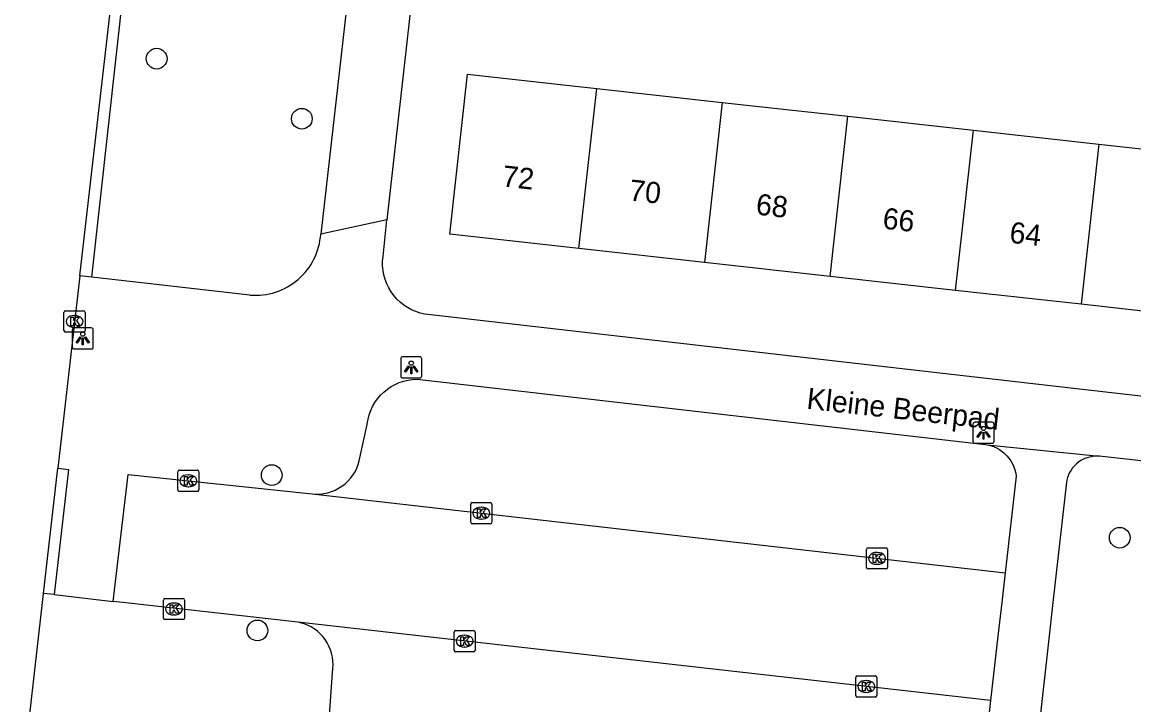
# Model space of a CAD drawing. Extents: x 161928 to 163055, y 386475 to 387428.
# Drawn here: x 162418.5 to 162471, y 387245.2 to 387277.4 of the extents above; entities that cross this region are included whole.
import ezdxf

# ---------------------------------------------------------------- set-up
doc = ezdxf.new("R2010")
doc.units = 0
for name, color, linetype in [('IMGEO_Boom', 7, 'Continuous'), ('IMGEO_Kolk', 7, 'Continuous'), ('IMGEO_Lichtpunt', 7, 'Continuous'), ('IMGEO_Muur', 7, 'Continuous'), ('IMGEO_Openbare_ruimte_label', 7, 'Continuous'), ('IMGEO_Pand', 7, 'Continuous'), ('IMGEO_Pand_nummerreeks', 7, 'Continuous'), ('IMGEO_Rijbaan_lokaal_open', 7, 'Continuous'), ('IMGEO_Voetpad_open', 7, 'Continuous')]:
    doc.layers.add(name, color=color, linetype=linetype)

msp = doc.modelspace()

# ---------------------------------------------------------------- linework, layer by layer
at = {"layer": 'IMGEO_Boom'}
for centre in [(162424.817, 387275.704), (162431.676, 387272.864), (162430.254, 387256.018), (162470.323, 387253.06), (162429.577, 387248.674)]:
    msp.add_circle(centre, 0.489, dxfattribs=at)
at = {"layer": 'IMGEO_Kolk'}
for p, q in [((162420.437, 387262.856), (162420.437, 387263.708)), ((162420.512, 387263.782), (162421.364, 387263.782)), ((162421.438, 387263.708), (162421.438, 387262.856)), ((162420.925, 387263.562), (162420.95, 387263.562)), ((162421.364, 387262.782), (162420.512, 387262.782)), ((162420.948, 387263.002), (162420.923, 387263.002)), ((162425.889, 387256.25), (162426.741, 387256.25)), ((162425.814, 387255.324), (162425.814, 387256.176)), ((162426.302, 387256.03), (162426.327, 387256.03)), ((162426.815, 387256.176), (162426.815, 387255.324)), ((162426.741, 387255.25), (162425.889, 387255.25)), ((162426.325, 387255.47), (162426.3, 387255.47)), ((162439.731, 387254.716), (162440.583, 387254.716)), ((162439.656, 387253.79), (162439.656, 387254.642)), ((162440.144, 387254.496), (162440.169, 387254.496)), ((162440.657, 387254.642), (162440.657, 387253.79)), ((162440.583, 387253.716), (162439.731, 387253.716)), ((162440.167, 387253.936), (162440.142, 387253.936)), ((162458.431, 387252.582), (162459.283, 387252.582)), ((162458.356, 387251.656), (162458.356, 387252.508)), ((162458.844, 387252.362), (162458.869, 387252.362)), ((162459.357, 387252.508), (162459.357, 387251.656)), ((162459.283, 387251.582), (162458.431, 387251.582)), ((162458.867, 387251.802), (162458.842, 387251.802)), ((162425.133, 387249.262), (162425.133, 387250.114)), ((162425.208, 387250.188), (162426.06, 387250.188)), ((162425.621, 387249.968), (162425.646, 387249.968)), ((162426.134, 387250.114), (162426.134, 387249.262)), ((162425.644, 387249.408), (162425.619, 387249.408)), ((162426.06, 387249.188), (162425.208, 387249.188)), ((162438.868, 387247.744), (162438.868, 387248.596)), ((162438.943, 387248.67), (162439.795, 387248.67)), ((162439.356, 387248.45), (162439.381, 387248.45)), ((162439.869, 387248.596), (162439.869, 387247.744)), ((162439.379, 387247.89), (162439.354, 387247.89)), ((162439.795, 387247.67), (162438.943, 387247.67)), ((162457.848, 387245.601), (162457.848, 387246.453)), ((162457.923, 387246.527), (162458.775, 387246.527)), ((162458.336, 387246.307), (162458.361, 387246.307)), ((162458.849, 387246.453), (162458.849, 387245.601)), ((162458.359, 387245.747), (162458.334, 387245.747)), ((162458.775, 387245.527), (162457.923, 387245.527))]:
    msp.add_line(p, q, dxfattribs=at)
for points in [[(162420.437, 387262.856), (162420.437, 387263.708)], [(162420.512, 387263.782), (162421.364, 387263.782)], [(162421.438, 387263.708), (162421.438, 387262.856)], [(162420.758, 387263.482), (162420.881, 387263.482), (162420.881, 387263.331), (162421.011, 387263.482), (162421.175, 387263.482), (162421.029, 387263.331), (162421.182, 387263.082), (162421.03, 387263.082), (162420.945, 387263.246), (162420.881, 387263.179), (162420.881, 387263.082), (162420.758, 387263.082), (162420.758, 387263.482)], [(162421.364, 387262.782), (162420.512, 387262.782)], [(162425.889, 387256.25), (162426.741, 387256.25)], [(162425.814, 387255.324), (162425.814, 387256.176)], [(162426.135, 387255.95), (162426.258, 387255.95), (162426.258, 387255.799), (162426.388, 387255.95), (162426.552, 387255.95), (162426.406, 387255.799), (162426.559, 387255.55), (162426.407, 387255.55), (162426.322, 387255.714), (162426.258, 387255.647), (162426.258, 387255.55), (162426.135, 387255.55), (162426.135, 387255.95)], [(162426.815, 387256.176), (162426.815, 387255.324)], [(162426.741, 387255.25), (162425.889, 387255.25)], [(162439.731, 387254.716), (162440.583, 387254.716)], [(162439.656, 387253.79), (162439.656, 387254.642)], [(162439.977, 387254.416), (162440.1, 387254.416), (162440.1, 387254.265), (162440.23, 387254.416), (162440.394, 387254.416), (162440.248, 387254.265), (162440.401, 387254.016), (162440.249, 387254.016), (162440.164, 387254.18), (162440.1, 387254.113), (162440.1, 387254.016), (162439.977, 387254.016), (162439.977, 387254.416)], [(162440.657, 387254.642), (162440.657, 387253.79)], [(162440.583, 387253.716), (162439.731, 387253.716)], [(162458.431, 387252.582), (162459.283, 387252.582)], [(162458.356, 387251.656), (162458.356, 387252.508)], [(162458.677, 387252.282), (162458.8, 387252.282), (162458.8, 387252.131), (162458.93, 387252.282), (162459.094, 387252.282), (162458.948, 387252.131), (162459.101, 387251.882), (162458.949, 387251.882), (162458.864, 387252.046), (162458.8, 387251.979), (162458.8, 387251.882), (162458.677, 387251.882), (162458.677, 387252.282)], [(162459.357, 387252.508), (162459.357, 387251.656)], [(162459.283, 387251.582), (162458.431, 387251.582)], [(162425.133, 387249.262), (162425.133, 387250.114)], [(162425.208, 387250.188), (162426.06, 387250.188)], [(162426.134, 387250.114), (162426.134, 387249.262)], [(162425.454, 387249.888), (162425.577, 387249.888), (162425.577, 387249.737), (162425.707, 387249.888), (162425.871, 387249.888), (162425.725, 387249.737), (162425.878, 387249.488), (162425.726, 387249.488), (162425.641, 387249.652), (162425.577, 387249.585), (162425.577, 387249.488), (162425.454, 387249.488), (162425.454, 387249.888)], [(162426.06, 387249.188), (162425.208, 387249.188)], [(162438.868, 387247.744), (162438.868, 387248.596)], [(162438.943, 387248.67), (162439.795, 387248.67)], [(162439.189, 387248.37), (162439.312, 387248.37), (162439.312, 387248.219), (162439.442, 387248.37), (162439.606, 387248.37), (162439.46, 387248.219), (162439.613, 387247.97), (162439.461, 387247.97), (162439.376, 387248.134), (162439.312, 387248.067), (162439.312, 387247.97), (162439.189, 387247.97), (162439.189, 387248.37)], [(162439.869, 387248.596), (162439.869, 387247.744)], [(162439.795, 387247.67), (162438.943, 387247.67)], [(162457.848, 387245.601), (162457.848, 387246.453)], [(162457.923, 387246.527), (162458.775, 387246.527)], [(162458.849, 387246.453), (162458.849, 387245.601)], [(162458.169, 387246.227), (162458.292, 387246.227), (162458.292, 387246.076), (162458.422, 387246.227), (162458.586, 387246.227), (162458.44, 387246.076), (162458.593, 387245.827), (162458.441, 387245.827), (162458.356, 387245.991), (162458.292, 387245.924), (162458.292, 387245.827), (162458.169, 387245.827), (162458.169, 387246.227)], [(162458.775, 387245.527), (162457.923, 387245.527)]]:
    msp.add_lwpolyline(points, dxfattribs=at)
for centre, start, end in [((162420.514, 387263.706), 91.552, 178.448), ((162420.514, 387263.706), 91.552, 178.448), ((162421.362, 387263.706), 1.552, 88.448), ((162421.362, 387263.706), 1.552, 88.448), ((162420.514, 387262.858), 181.552, 268.448), ((162420.514, 387262.858), 181.552, 268.448), ((162421.362, 387262.858), 271.552, 358.448), ((162421.362, 387262.858), 271.552, 358.448), ((162425.891, 387256.174), 91.552, 178.448), ((162425.891, 387256.174), 91.552, 178.448), ((162426.739, 387256.174), 1.552, 88.448), ((162426.739, 387256.174), 1.552, 88.448), ((162425.891, 387255.326), 181.552, 268.448), ((162425.891, 387255.326), 181.552, 268.448), ((162426.739, 387255.326), 271.552, 358.448), ((162426.739, 387255.326), 271.552, 358.448), ((162439.733, 387254.64), 91.552, 178.448), ((162439.733, 387254.64), 91.552, 178.448), ((162440.581, 387254.64), 1.552, 88.448), ((162440.581, 387254.64), 1.552, 88.448), ((162439.733, 387253.792), 181.552, 268.448), ((162439.733, 387253.792), 181.552, 268.448), ((162440.581, 387253.792), 271.552, 358.448), ((162440.581, 387253.792), 271.552, 358.448), ((162458.433, 387252.506), 91.552, 178.448), ((162458.433, 387252.506), 91.552, 178.448), ((162459.281, 387252.506), 1.552, 88.448), ((162459.281, 387252.506), 1.552, 88.448), ((162458.433, 387251.658), 181.552, 268.448), ((162458.433, 387251.658), 181.552, 268.448), ((162459.281, 387251.658), 271.552, 358.448), ((162459.281, 387251.658), 271.552, 358.448), ((162425.21, 387250.112), 91.552, 178.448), ((162425.21, 387250.112), 91.552, 178.448), ((162426.058, 387250.112), 1.552, 88.448), ((162426.058, 387250.112), 1.552, 88.448), ((162425.21, 387249.264), 181.552, 268.448), ((162425.21, 387249.264), 181.552, 268.448), ((162426.058, 387249.264), 271.552, 358.448), ((162426.058, 387249.264), 271.552, 358.448), ((162438.945, 387248.594), 91.552, 178.448), ((162438.945, 387248.594), 91.552, 178.448), ((162439.793, 387248.594), 1.552, 88.448), ((162439.793, 387248.594), 1.552, 88.448), ((162438.945, 387247.746), 181.552, 268.448), ((162438.945, 387247.746), 181.552, 268.448), ((162439.793, 387247.746), 271.552, 358.448), ((162439.793, 387247.746), 271.552, 358.448), ((162457.925, 387246.451), 91.552, 178.448), ((162457.925, 387246.451), 91.552, 178.448), ((162458.773, 387246.451), 1.552, 88.448), ((162458.773, 387246.451), 1.552, 88.448), ((162457.925, 387245.603), 181.552, 268.448), ((162457.925, 387245.603), 181.552, 268.448), ((162458.773, 387245.603), 271.552, 358.448), ((162458.773, 387245.603), 271.552, 358.448)]:
    msp.add_arc(centre, 0.0765, start, end, dxfattribs=at)
for centre, major_axis, ratio, start_param, end_param in [((162420.924, 387263.282), (-0.387, 0.002), 0.722429, 4.712389, 7.853982), ((162420.949, 387263.282), (-0.39, 0.002), 0.717154, 1.570796, 4.712389), ((162426.301, 387255.75), (-0.387, 0.002), 0.722429, 4.712389, 7.853982), ((162426.326, 387255.75), (-0.39, 0.002), 0.717154, 1.570796, 4.712389), ((162440.143, 387254.216), (-0.387, 0.002), 0.722429, 4.712389, 7.853982), ((162440.168, 387254.216), (-0.39, 0.002), 0.717154, 1.570796, 4.712389), ((162458.843, 387252.082), (-0.387, 0.002), 0.722429, 4.712389, 7.853982), ((162458.868, 387252.082), (-0.39, 0.002), 0.717154, 1.570796, 4.712389), ((162425.62, 387249.688), (-0.387, 0.002), 0.722429, 4.712389, 7.853982), ((162425.645, 387249.688), (-0.39, 0.002), 0.717154, 1.570796, 4.712389), ((162439.355, 387248.17), (-0.387, 0.002), 0.722429, 4.712389, 7.853982), ((162439.38, 387248.17), (-0.39, 0.002), 0.717154, 1.570796, 4.712389), ((162458.335, 387246.027), (-0.387, 0.002), 0.722429, 4.712389, 7.853982), ((162458.36, 387246.027), (-0.39, 0.002), 0.717154, 1.570796, 4.712389)]:
    msp.add_ellipse(centre, major_axis=major_axis, ratio=ratio, start_param=start_param, end_param=end_param, dxfattribs=at)
at = {"layer": 'IMGEO_Lichtpunt'}
for p, q in [((162420.828, 387262.884), (162420.828, 387262.077)), ((162420.828, 387262.884), (162420.828, 387262.077)), ((162421.73, 387262.979), (162420.922, 387262.979)), ((162421.73, 387262.979), (162420.922, 387262.979)), ((162421.824, 387262.077), (162421.824, 387262.884)), ((162421.824, 387262.077), (162421.824, 387262.884)), ((162420.922, 387261.983), (162421.73, 387261.983)), ((162420.922, 387261.983), (162421.73, 387261.983)), ((162436.348, 387261.514), (162436.348, 387260.707)), ((162436.348, 387261.514), (162436.348, 387260.707)), ((162437.25, 387261.609), (162436.442, 387261.609)), ((162437.25, 387261.609), (162436.442, 387261.609)), ((162437.344, 387260.707), (162437.344, 387261.514)), ((162437.344, 387260.707), (162437.344, 387261.514)), ((162436.442, 387260.613), (162437.25, 387260.613)), ((162436.442, 387260.613), (162437.25, 387260.613)), ((162463.387, 387258.423), (162463.387, 387257.616)), ((162463.387, 387258.423), (162463.387, 387257.616)), ((162464.289, 387258.518), (162463.481, 387258.518)), ((162464.289, 387258.518), (162463.481, 387258.518)), ((162464.383, 387257.616), (162464.383, 387258.423)), ((162464.383, 387257.616), (162464.383, 387258.423)), ((162463.481, 387257.522), (162464.289, 387257.522)), ((162463.481, 387257.522), (162464.289, 387257.522))]:
    msp.add_line(p, q, dxfattribs=at)
for points in [[(162421.202, 387262.548), (162421.241, 387262.52), (162421.053, 387262.258), (162421.015, 387262.285), (162421.202, 387262.548)], [(162421.414, 387262.52), (162421.452, 387262.547), (162421.639, 387262.285), (162421.6, 387262.257), (162421.414, 387262.52)], [(162421.304, 387262.5), (162421.351, 387262.5), (162421.351, 387262.178), (162421.304, 387262.178), (162421.304, 387262.5)], [(162436.722, 387261.178), (162436.761, 387261.15), (162436.573, 387260.888), (162436.535, 387260.915), (162436.722, 387261.178)], [(162436.824, 387261.13), (162436.871, 387261.13), (162436.871, 387260.808), (162436.824, 387260.808), (162436.824, 387261.13)], [(162436.934, 387261.15), (162436.972, 387261.177), (162437.159, 387260.915), (162437.12, 387260.887), (162436.934, 387261.15)], [(162463.761, 387258.087), (162463.8, 387258.059), (162463.612, 387257.797), (162463.574, 387257.824), (162463.761, 387258.087)], [(162463.863, 387258.039), (162463.91, 387258.039), (162463.91, 387257.717), (162463.863, 387257.717), (162463.863, 387258.039)], [(162463.973, 387258.059), (162464.011, 387258.086), (162464.198, 387257.824), (162464.159, 387257.796), (162463.973, 387258.059)]]:
    msp.add_lwpolyline(points, dxfattribs=at)
for centre in [(162421.327, 387262.682), (162436.847, 387261.312), (162463.886, 387258.221)]:
    msp.add_circle(centre, 0.0994, dxfattribs=at)
for centre, start, end in [((162420.922, 387262.884), 90, 180), ((162420.922, 387262.884), 90, 180), ((162421.73, 387262.884), 0, 90), ((162421.73, 387262.884), 0, 90), ((162420.922, 387262.077), 180, 270), ((162420.922, 387262.077), 180, 270), ((162421.73, 387262.077), 270, 0), ((162421.73, 387262.077), 270, 360), ((162436.442, 387261.514), 90, 180), ((162436.442, 387261.514), 90, 180), ((162437.25, 387261.514), 0, 90), ((162437.25, 387261.514), 0, 90), ((162436.442, 387260.707), 180, 270), ((162436.442, 387260.707), 180, 270), ((162437.25, 387260.707), 270, 0), ((162437.25, 387260.707), 270, 360), ((162463.481, 387258.423), 90, 180), ((162463.481, 387258.423), 90, 180), ((162464.289, 387258.423), 0, 90), ((162464.289, 387258.423), 0, 90), ((162463.481, 387257.616), 180, 270), ((162463.481, 387257.616), 180, 270), ((162464.289, 387257.616), 270, 0), ((162464.289, 387257.616), 270, 360)]:
    msp.add_arc(centre, 0.0946, start, end, dxfattribs=at)
at = {"layer": 'IMGEO_Muur'}
msp.add_lwpolyline([(162437.838, 387287.13), (162435.697, 387268.079)], dxfattribs=at)
at = {"layer": 'IMGEO_Pand'}
for points in [[(162444.768, 387266.729), (162438.662, 387267.408), (162439.503, 387274.975), (162444.473, 387274.423), (162445.609, 387274.297)], [(162444.768, 387266.729), (162445.609, 387274.297)], [(162445.609, 387274.297), (162451.542, 387273.637)], [(162451.542, 387273.637), (162450.701, 387266.07)], [(162451.542, 387273.637), (162457.476, 387272.978)], [(162456.635, 387265.411), (162457.476, 387272.978)], [(162457.476, 387272.978), (162463.409, 387272.319)], [(162462.568, 387264.751), (162463.409, 387272.319)], [(162463.409, 387272.319), (162469.342, 387271.659)], [(162469.342, 387271.659), (162468.501, 387264.092)], [(162469.342, 387271.659), (162475.481, 387270.977)], [(162450.701, 387266.07), (162444.768, 387266.729)], [(162456.635, 387265.411), (162450.701, 387266.07)], [(162462.568, 387264.751), (162456.635, 387265.411)], [(162468.501, 387264.092), (162462.568, 387264.751)], [(162474.77, 387264.856), (162474.609, 387263.413), (162468.501, 387264.092)]]:
    msp.add_lwpolyline(points, dxfattribs=at)
at = {"layer": 'IMGEO_Rijbaan_lokaal_open'}
for points in [[(162421.194, 387265.432), (162424.359, 387292.977)], [(162421.194, 387265.432), (162420.149, 387256.339)], [(162419.473, 387250.429), (162420.149, 387256.339)], [(162422.766, 387250.051), (162423.463, 387256.053), (162432.164, 387255.127)], [(162432.164, 387255.127), (162464.909, 387251.391)], [(162464.909, 387251.391), (162464.75, 387250), (162464.567, 387248.404), (162464.219, 387245.366)], [(162418.465, 387241.521), (162419.424, 387250), (162419.473, 387250.429)], [(162431.492, 387249.061), (162423.216, 387250), (162422.766, 387250.051)], [(162464.219, 387245.366), (162431.492, 387249.061)]]:
    msp.add_lwpolyline(points, dxfattribs=at)
at = {"layer": 'IMGEO_Voetpad_open'}
for points in [[(162437.838, 387287.13), (162435.697, 387268.079)], [(162421.751, 387265.368), (162424.059, 387286.193)], [(162434.573, 387285.038), (162432.57, 387267.411)], [(162435.697, 387268.079), (162432.57, 387267.411)], [(162477.644, 387259.023), (162437.63, 387263.604), (162437.482, 387263.627), (162437.27, 387263.676), (162437.063, 387263.744), (162436.863, 387263.83), (162436.671, 387263.934), (162436.49, 387264.054), (162436.32, 387264.191), (162436.163, 387264.341), (162436.02, 387264.506), (162435.892, 387264.682), (162435.78, 387264.869), (162435.686, 387265.065), (162435.61, 387265.269), (162435.552, 387265.479), (162435.513, 387265.693), (162435.493, 387265.91), (162435.493, 387266.128), (162435.512, 387266.345), (162435.697, 387268.079)], [(162421.751, 387265.368), (162421.194, 387265.432)], [(162429.221, 387264.53), (162421.751, 387265.368)], [(162432.164, 387255.127), (162432.349, 387255.116), (162432.535, 387255.122), (162432.719, 387255.145), (162432.901, 387255.183), (162433.078, 387255.238), (162433.25, 387255.309), (162433.415, 387255.394), (162433.572, 387255.494), (162433.719, 387255.608), (162433.855, 387255.734), (162433.979, 387255.872), (162434.091, 387256.021), (162434.189, 387256.178), (162434.272, 387256.344), (162434.34, 387256.517), (162434.393, 387256.695), (162434.421, 387256.827), (162434.764, 387258.414), (162434.767, 387258.443), (162434.804, 387258.655), (162434.858, 387258.864), (162434.932, 387259.067), (162435.023, 387259.262), (162435.131, 387259.449), (162435.256, 387259.625), (162435.396, 387259.79), (162435.55, 387259.941), (162435.717, 387260.078), (162435.895, 387260.199), (162436.083, 387260.304), (162436.281, 387260.392), (162436.485, 387260.461), (162436.694, 387260.513), (162436.908, 387260.545), (162437.123, 387260.558), (162463.845, 387257.487), (162463.914, 387257.48), (162464.066, 387257.456)], [(162464.066, 387257.456), (162469.36, 387256.908)], [(162464.066, 387257.456), (162464.216, 387257.418), (162464.361, 387257.367), (162464.502, 387257.303), (162464.636, 387257.227), (162464.763, 387257.139), (162464.881, 387257.04), (162464.99, 387256.931), (162465.089, 387256.813), (162465.177, 387256.686), (162465.253, 387256.552), (162465.317, 387256.411), (162465.369, 387256.266), (162465.407, 387256.116), (162465.431, 387255.964), (162464.909, 387251.391)], [(162469.36, 387256.908), (162469.23, 387256.912), (162469.1, 387256.906), (162468.971, 387256.888), (162468.844, 387256.858), (162468.721, 387256.817), (162468.601, 387256.765), (162468.487, 387256.703), (162468.379, 387256.631), (162468.277, 387256.549), (162468.184, 387256.459), (162468.098, 387256.36), (162468.022, 387256.255), (162467.956, 387256.143), (162467.9, 387256.025), (162467.854, 387255.903), (162467.82, 387255.778), (162467.802, 387255.685), (162467.165, 387250), (162466.957, 387248.142), (162466.116, 387240.647)], [(162492.201, 387254.361), (162469.489, 387256.891), (162469.36, 387256.908)], [(162420.149, 387256.339), (162420.646, 387256.286), (162419.97, 387250.376)], [(162419.97, 387250.376), (162419.473, 387250.429)], [(162419.97, 387250.376), (162422.766, 387250.051)], [(162432.988, 387244.683), (162433.14, 387246.878), (162433.15, 387247.058), (162433.144, 387247.238), (162433.121, 387247.417), (162433.083, 387247.593), (162433.029, 387247.765), (162432.96, 387247.931), (162432.877, 387248.091), (162432.779, 387248.243), (162432.668, 387248.385), (162432.546, 387248.517), (162432.411, 387248.637), (162432.267, 387248.745), (162432.114, 387248.839), (162431.952, 387248.92), (162431.785, 387248.985), (162431.612, 387249.036), (162431.492, 387249.061)], [(162464.219, 387245.366), (162463.706, 387240.888), (162463.689, 387240.759), (162463.662, 387240.636), (162463.624, 387240.516), (162463.576, 387240.401), (162463.517, 387240.29), (162463.449, 387240.184), (162463.371, 387240.085), (162463.285, 387239.994), (162463.191, 387239.91), (162463.09, 387239.836), (162462.983, 387239.77), (162462.87, 387239.715), (162462.753, 387239.669), (162462.632, 387239.635), (162462.509, 387239.611), (162462.384, 387239.599), (162462.258, 387239.597)]]:
    msp.add_lwpolyline(points, dxfattribs=at)
msp.add_arc((162429.481, 387267.615), 3.096, 265.1803, 356.2277, dxfattribs=at)

# ---------------------------------------------------------------- texts
at = {"layer": 'IMGEO_Openbare_ruimte_label'}
msp.add_text('Kleine Beerpad', height=1, rotation=353.6282, dxfattribs=at).set_placement((162455.496, 387259.161))
at = {"layer": 'IMGEO_Pand_nummerreeks'}
for s, p in [('72', (162441.112, 387269.67)), ('70', (162447.109, 387269.005)), ('68', (162453.1, 387268.339)), ('66', (162459.088, 387267.673)), ('64', (162465.08, 387267.007))]:
    msp.add_text(s, height=1, rotation=353.6584, dxfattribs=at).set_placement(p)

doc.saveas('drawing.dxf')
